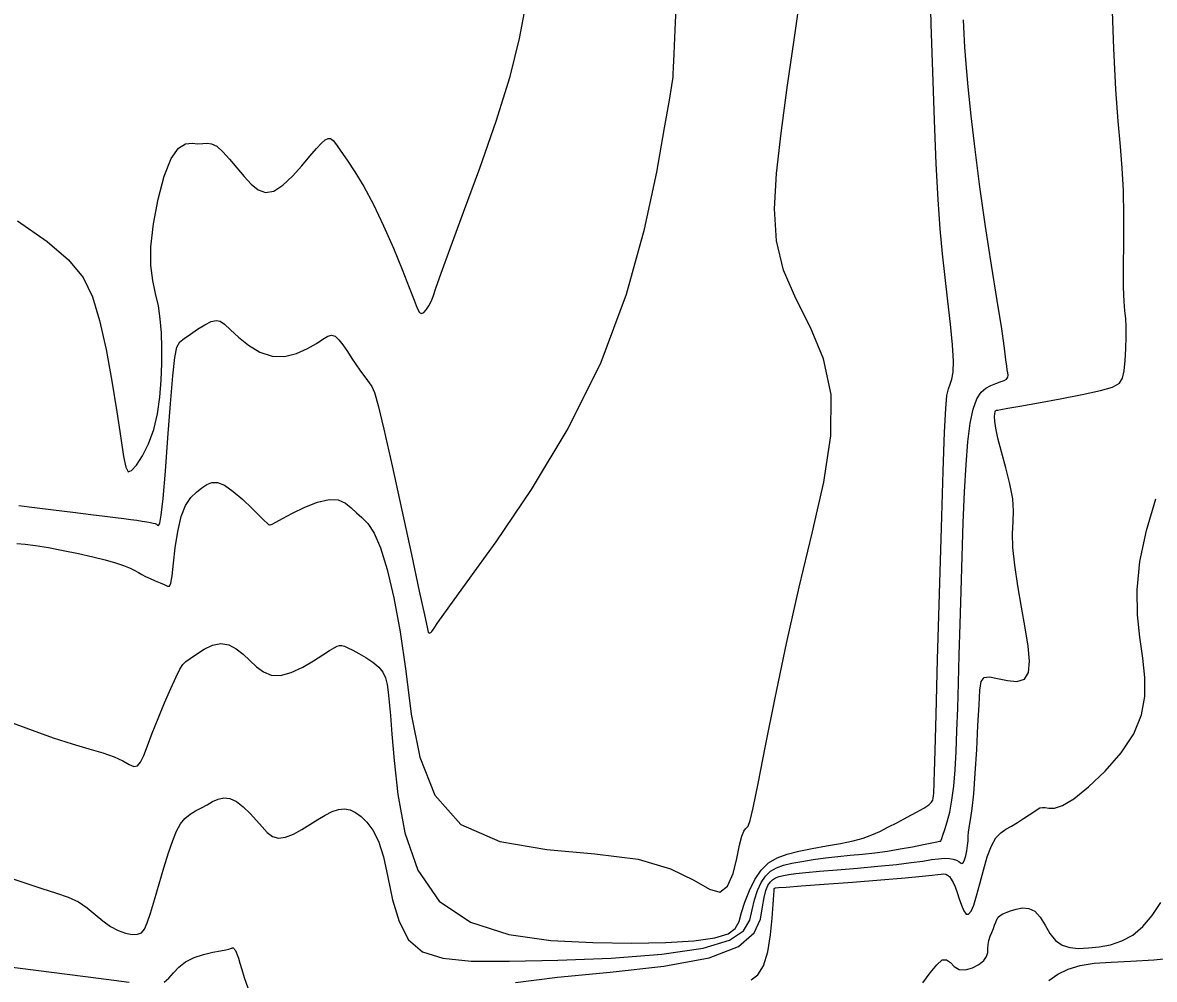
# Model space of a CAD drawing. Extents: x 2566142 to 2571431, y 418755 to 421584.
# Drawn here: x 2566869.4 to 2567172.5, y 420100.3 to 420356.5 of the extents above; entities that cross this region are included whole.
import ezdxf

# ---------------------------------------------------------------- set-up
doc = ezdxf.new("R2010")
doc.units = 0
doc.layers.add('Contour_ADS_Major', color=7, linetype='Continuous')
doc.layers.add('Contour_ADS_Minor', color=7, linetype='Continuous')

msp = doc.modelspace()

# ---------------------------------------------------------------- linework, layer by layer
at = {"layer": 'Contour_ADS_Major'}
for points in [[(2566953.64, 420189.47), (2566954.27, 420189.65), (2566954.87, 420189.64), (2566955.59, 420189.45), (2566956.53, 420189.06), (2566957.8, 420188.42), (2566959.47, 420187.54), (2566961.35, 420186.45), (2566963.19, 420185.21), (2566964.76, 420183.89), (2566965.87, 420182.51), (2566966.58, 420181), (2566967.02, 420179.24), (2566967.31, 420177.14), (2566967.57, 420174.52), (2566967.89, 420170.94), (2566968.31, 420165.9), (2566968.93, 420158.9), (2566969.9, 420149.73), (2566971.78, 420139.47), (2566975.25, 420129.5), (2566980.97, 420121.18), (2566989.32, 420115.56), (2566999.62, 420112.3), (2567010.88, 420110.71), (2567022.15, 420110.13), (2567032.55, 420109.97), (2567041.67, 420110.13), (2567049.19, 420110.6), (2567054.8, 420111.38), (2567058.34, 420112.47), (2567060.29, 420113.92), (2567061.29, 420115.79), (2567061.97, 420118.14), (2567062.86, 420120.97), (2567064.05, 420124.02), (2567065.52, 420126.98), (2567067.24, 420129.54), (2567069.21, 420131.46), (2567071.49, 420132.84), (2567074.16, 420133.83), (2567077.29, 420134.61), (2567080.9, 420135.31), (2567084.74, 420135.99), (2567088.5, 420136.67), (2567091.84, 420137.36), (2567094.56, 420138.11), (2567096.84, 420138.93), (2567098.96, 420139.88), (2567101.18, 420141), (2567103.71, 420142.3), (2567106.34, 420143.68), (2567108.79, 420145.01), (2567110.77, 420146.15), (2567112.08, 420147.03), (2567112.81, 420147.7), (2567113.15, 420148.26), (2567113.29, 420148.81), (2567113.36, 420149.44), (2567113.42, 420150.16), (2567113.47, 420150.98), (2567113.51, 420151.9), (2567113.55, 420153.14), (2567113.63, 420155.87), (2567113.78, 420161.44), (2567114.05, 420171.23), (2567114.46, 420185.93), (2567114.96, 420203.5), (2567115.48, 420221.21), (2567115.95, 420236.33), (2567116.32, 420246.79), (2567116.64, 420253.15), (2567116.96, 420256.62), (2567117.35, 420258.42), (2567117.82, 420259.65), (2567118.28, 420260.95), (2567118.61, 420262.82), (2567118.69, 420265.77), (2567118.42, 420270.16), (2567117.88, 420275.68), (2567117.19, 420281.87), (2567116.46, 420288.25), (2567115.79, 420294.55), (2567115.18, 420301.26), (2567114.63, 420309.07), (2567114.11, 420318.65), (2567113.63, 420330.36), (2567113.18, 420343.26), (2567112.79, 420356.07), (2567112.48, 420367.51)], [(2566865.85, 420169.23), (2566871.9, 420166.97), (2566877.58, 420164.93), (2566882.69, 420163.3), (2566887.14, 420162), (2566890.91, 420160.89), (2566893.95, 420159.84), (2566896.25, 420158.76), (2566897.94, 420157.83), (2566899.18, 420157.31), (2566900.15, 420157.44), (2566900.99, 420158.42), (2566901.85, 420160.23), (2566902.84, 420162.84), (2566904.1, 420166.18), (2566905.68, 420170.14), (2566907.42, 420174.31), (2566909.11, 420178.19), (2566910.52, 420181.31), (2566911.52, 420183.33), (2566912.29, 420184.54), (2566913.11, 420185.35), (2566914.26, 420186.19), (2566915.92, 420187.37), (2566917.98, 420188.66), (2566920.24, 420189.72), (2566922.5, 420190.19), (2566924.62, 420189.84), (2566926.59, 420188.8), (2566928.44, 420187.32), (2566930.23, 420185.63), (2566932.01, 420183.98), (2566933.88, 420182.61), (2566935.99, 420181.76), (2566938.46, 420181.66), (2566941.34, 420182.47), (2566944.41, 420183.9), (2566947.33, 420185.59), (2566949.81, 420187.16), (2566951.6, 420188.31), (2566952.81, 420189.06), (2566953.64, 420189.47)], [(2567144.3, 420099.98), (2567146.71, 420101.62), (2567149.45, 420103.01), (2567152.66, 420104.02), (2567156.45, 420104.6), (2567160.95, 420104.9), (2567166.24, 420105.13), (2567172.42, 420105.52), (2567179.47, 420106.21)]]:
    msp.add_lwpolyline(points, dxfattribs=at)
at = {"layer": 'Contour_ADS_Minor'}
for points in [[(2566949.84, 420271.68), (2566951.14, 420272.46), (2566952.16, 420272.75), (2566953.08, 420272.47), (2566954.09, 420271.56), (2566955.19, 420270.14), (2566956.37, 420268.39), (2566957.61, 420266.48), (2566958.9, 420264.57), (2566960.15, 420262.79), (2566961.28, 420261.23), (2566962.22, 420260.01), (2566962.94, 420259.03), (2566963.65, 420257.38), (2566964.62, 420253.93), (2566966.13, 420247.59), (2566968.34, 420237.74), (2566970.95, 420225.89), (2566973.52, 420214.03), (2566975.64, 420204.19), (2566977, 420197.86), (2566977.71, 420194.56), (2566978.02, 420193.28), (2566978.15, 420193.04), (2566978.29, 420193.01), (2566978.48, 420193.04), (2566978.71, 420193.18), (2566978.98, 420193.45), (2566979.41, 420194.06), (2566980.62, 420195.81), (2566983.38, 420199.69), (2566988.43, 420206.69), (2566996.19, 420217.47), (2567005.65, 420231.46), (2567015.47, 420247.77), (2567024.31, 420265.51), (2567031.11, 420283.72), (2567035.97, 420301.14), (2567039.26, 420316.43), (2567041.36, 420328.27), (2567042.63, 420335.74), (2567043.29, 420339.67), (2567043.56, 420341.31), (2567043.63, 420341.91), (2567043.68, 420342.64), (2567043.76, 420344.44), (2567043.93, 420348.13), (2567044.21, 420354.57), (2567044.62, 420364.16)], [(2567070.96, 420175.67), (2567074.01, 420190.22), (2567077.4, 420205.26), (2567080.91, 420219.77), (2567083.97, 420233.37), (2567085.89, 420245.82), (2567086, 420256.88), (2567083.92, 420266.43), (2567080.39, 420274.85), (2567076.46, 420282.61), (2567073.15, 420290.2), (2567071.29, 420298.07), (2567070.78, 420306.59), (2567071.31, 420316.09), (2567072.55, 420326.91), (2567074.2, 420339.13), (2567076.02, 420351.83), (2567077.76, 420363.8)], [(2566868.03, 420303.37), (2566875.97, 420297.83), (2566881.71, 420292.92), (2566885.56, 420288.2), (2566888.12, 420283.02), (2566890.01, 420276.73), (2566891.72, 420268.97), (2566893.29, 420260.46), (2566894.65, 420252.21), (2566895.7, 420245.23), (2566896.42, 420240.31), (2566896.99, 420237.4), (2566897.62, 420236.21), (2566898.53, 420236.49), (2566899.87, 420237.97), (2566901.46, 420240.43), (2566903.08, 420243.67), (2566904.49, 420247.5), (2566905.5, 420251.73), (2566906.14, 420256.18), (2566906.5, 420260.71), (2566906.67, 420265.16), (2566906.7, 420269.4), (2566906.58, 420273.4), (2566906.27, 420277.15), (2566905.74, 420280.66), (2566905, 420283.97), (2566904.24, 420287.43), (2566903.74, 420291.45), (2566903.73, 420296.44), (2566904.41, 420302.57), (2566905.67, 420309.17), (2566907.32, 420315.32), (2566909.19, 420320.09), (2566911.12, 420322.86), (2566913.01, 420324), (2566914.78, 420324.17), (2566916.34, 420324.04), (2566917.65, 420324.09), (2566918.82, 420324.19), (2566920.01, 420324.04), (2566921.37, 420323.34), (2566923, 420321.88), (2566924.84, 420319.86), (2566926.79, 420317.55), (2566928.73, 420315.23), (2566930.6, 420313.18), (2566932.47, 420311.68), (2566934.45, 420310.98), (2566936.64, 420311.36), (2566939.09, 420312.95), (2566941.67, 420315.38), (2566944.15, 420318.15), (2566946.34, 420320.75), (2566948.08, 420322.79), (2566949.42, 420324.21), (2566950.44, 420325.09), (2566951.23, 420325.48), (2566951.89, 420325.41), (2566952.57, 420324.86), (2566953.43, 420323.75), (2566954.63, 420322.03), (2566956.3, 420319.63), (2566958.37, 420316.5), (2566960.75, 420312.55), (2566963.35, 420307.73), (2566966.06, 420302.07), (2566968.69, 420296.08), (2566971.05, 420290.38), (2566972.94, 420285.57), (2566974.24, 420282.13), (2566975.08, 420279.98), (2566975.66, 420278.87), (2566976.19, 420278.56), (2566976.81, 420278.85), (2566977.51, 420279.57), (2566978.2, 420280.59), (2566978.8, 420281.77), (2566979.32, 420283.13), (2566980.07, 420285.39), (2566981.46, 420289.39), (2566983.87, 420296), (2566987.51, 420305.72), (2566991.88, 420317.53), (2566996.26, 420330.09), (2566999.96, 420342.01), (2567002.48, 420352.26), (2567004.19, 420361.13)], [(2567134.55, 420219.68), (2567134.7, 420222.78), (2567134.8, 420225.71), (2567134.58, 420228.98), (2567133.84, 420232.93), (2567132.77, 420237.26), (2567131.61, 420241.49), (2567130.64, 420245.15), (2567130.05, 420247.88), (2567129.79, 420249.77), (2567129.75, 420250.99), (2567129.81, 420251.75), (2567129.88, 420252.22), (2567129.97, 420252.47), (2567130.08, 420252.6), (2567130.25, 420252.66), (2567130.57, 420252.73), (2567131.43, 420252.89), (2567133.26, 420253.22), (2567136.53, 420253.79), (2567141.46, 420254.66), (2567147.33, 420255.72), (2567153.2, 420256.86), (2567158.11, 420257.93), (2567161.36, 420258.88), (2567163.18, 420259.9), (2567164.03, 420261.26), (2567164.4, 420263.23), (2567164.67, 420265.95), (2567164.88, 420269.12), (2567165, 420272.32), (2567164.99, 420275.11), (2567164.85, 420277.26), (2567164.63, 420279.28), (2567164.41, 420281.83), (2567164.28, 420285.62), (2567164.28, 420291.08), (2567164.35, 420297.71), (2567164.38, 420304.76), (2567164.26, 420311.5), (2567163.93, 420317.45), (2567163.43, 420323.31), (2567162.83, 420330.04), (2567162.22, 420338.6), (2567161.66, 420349.58), (2567161.19, 420361.98)], [(2567115.34, 420137.33), (2567115.41, 420137.51), (2567115.58, 420137.99), (2567115.9, 420138.9), (2567116.42, 420140.38), (2567117.05, 420142.44), (2567117.72, 420145.07), (2567118.32, 420148.27), (2567118.79, 420152.03), (2567119.14, 420156.36), (2567119.41, 420161.27), (2567119.64, 420166.78), (2567119.85, 420172.9), (2567120.05, 420179.67), (2567120.26, 420187.14), (2567120.49, 420195.35), (2567120.74, 420204.26), (2567121.02, 420213.47), (2567121.33, 420222.5), (2567121.68, 420230.85), (2567122.09, 420238.12), (2567122.58, 420244.23), (2567123.21, 420249.19), (2567124, 420252.99), (2567124.99, 420255.68), (2567126.15, 420257.47), (2567127.41, 420258.6), (2567128.72, 420259.32), (2567130.03, 420259.84), (2567131.25, 420260.26), (2567132.26, 420260.63), (2567132.96, 420261.03), (2567133.3, 420261.5), (2567133.35, 420262.06), (2567133.24, 420262.72), (2567133.08, 420263.48), (2567132.97, 420264.46), (2567132.79, 420266.19), (2567132.4, 420269.32), (2567131.65, 420274.47), (2567130.44, 420282.06), (2567128.93, 420291.48), (2567127.31, 420301.91), (2567125.78, 420312.49), (2567124.49, 420322.49), (2567123.46, 420331.51), (2567122.69, 420339.24), (2567122.13, 420345.39), (2567121.77, 420349.87), (2567121.56, 420353.47), (2567121.43, 420357.2)], [(2566868.37, 420227.16), (2566872.56, 420226.64), (2566877.62, 420226), (2566882.87, 420225.33), (2566887.65, 420224.74), (2566891.42, 420224.28), (2566894.3, 420223.93), (2566896.52, 420223.66), (2566898.34, 420223.42), (2566899.97, 420223.19), (2566901.42, 420222.97), (2566902.65, 420222.77), (2566903.63, 420222.59), (2566904.35, 420222.44), (2566904.85, 420222.3), (2566905.21, 420222.14), (2566905.5, 420221.93), (2566905.79, 420221.79), (2566906.11, 420222.39), (2566906.51, 420224.54), (2566907, 420229.06), (2566907.62, 420236.38), (2566908.3, 420245.32), (2566908.99, 420254.35), (2566909.61, 420261.89), (2566910.15, 420266.81), (2566910.73, 420269.56), (2566911.51, 420270.97), (2566912.68, 420271.92), (2566914.32, 420273.05), (2566916.25, 420274.34), (2566918.19, 420275.53), (2566919.9, 420276.39), (2566921.2, 420276.74), (2566922.29, 420276.5), (2566923.46, 420275.68), (2566925.03, 420274.24), (2566927.19, 420272.25), (2566929.89, 420270.09), (2566932.95, 420268.23), (2566936.23, 420267.11), (2566939.56, 420267.08), (2566942.77, 420267.88), (2566945.66, 420269.16), (2566948.06, 420270.54), (2566949.84, 420271.68)], [(2566867.88, 420216.97), (2566870.05, 420216.77), (2566872.81, 420216.43), (2566876.29, 420215.87), (2566880.25, 420215.13), (2566884.33, 420214.29), (2566888.17, 420213.42), (2566891.48, 420212.58), (2566894.22, 420211.79), (2566896.44, 420211.05), (2566898.16, 420210.37), (2566899.43, 420209.76), (2566900.42, 420209.2), (2566901.32, 420208.65), (2566902.32, 420208.12), (2566903.54, 420207.57), (2566904.89, 420207.02), (2566906.21, 420206.48), (2566907.34, 420205.98), (2566908.16, 420205.58), (2566908.73, 420205.6), (2566909.13, 420206.4), (2566909.47, 420208.36), (2566909.83, 420211.68), (2566910.29, 420215.86), (2566910.93, 420220.24), (2566911.83, 420224.18), (2566913.04, 420227.16), (2566914.45, 420229.28), (2566915.95, 420230.77), (2566917.4, 420231.88), (2566918.73, 420232.78), (2566920.07, 420233.34), (2566921.59, 420233.33), (2566923.47, 420232.56), (2566925.79, 420230.93), (2566928.33, 420228.75), (2566930.76, 420226.45), (2566932.76, 420224.47), (2566934.1, 420223.15), (2566934.88, 420222.4), (2566935.28, 420222.06), (2566935.49, 420221.96), (2566935.71, 420221.98), (2566936.19, 420222.2), (2566937.19, 420222.73), (2566938.97, 420223.69), (2566941.68, 420225.12), (2566944.97, 420226.71), (2566948.4, 420228.07), (2566951.5, 420228.81), (2566953.94, 420228.66), (2566955.83, 420227.81), (2566957.37, 420226.56), (2566958.79, 420225.21), (2566960.27, 420223.93), (2566961.85, 420222.3), (2566963.51, 420219.79), (2566965.24, 420215.85), (2566967.03, 420210.05), (2566968.8, 420202.47), (2566970.49, 420193.32), (2566972.01, 420182.8), (2566973.48, 420171.27), (2566975.74, 420159.79), (2566979.83, 420149.55), (2566986.8, 420141.76), (2566997.22, 420137.22), (2567009.78, 420135.02), (2567022.7, 420133.87), (2567034.22, 420132.47), (2567042.96, 420129.89), (2567049.13, 420126.84), (2567053.33, 420124.38), (2567056.18, 420123.61), (2567058.22, 420125.24), (2567059.67, 420128.58), (2567060.69, 420132.59), (2567061.44, 420136.2), (2567062.06, 420138.62), (2567062.58, 420139.96), (2567063.02, 420140.6), (2567063.39, 420140.9), (2567063.74, 420141.33), (2567064.23, 420142.78), (2567065.04, 420146.24), (2567066.38, 420152.7), (2567068.37, 420162.77), (2567070.96, 420175.67)], [(2567140.25, 420145.17), (2567141.17, 420145.79), (2567141.88, 420146.16), (2567142.53, 420146.31), (2567143.27, 420146.25), (2567144.27, 420146.07), (2567145.74, 420146.12), (2567147.89, 420146.83), (2567150.93, 420148.62), (2567154.93, 420151.78), (2567159.39, 420156.02), (2567163.65, 420160.91), (2567167.06, 420166.04), (2567169.12, 420171.08), (2567170, 420176.05), (2567170, 420181.08), (2567169.45, 420186.31), (2567168.68, 420191.87), (2567168.04, 420197.92), (2567167.91, 420204.61), (2567168.63, 420212.12), (2567170.43, 420220.43), (2567172.9, 420228.92)], [(2567001.42, 420099.44), (2567012.63, 420100.84), (2567026.74, 420102.17), (2567041.16, 420103.77), (2567053.28, 420106.01), (2567061.13, 420109.09), (2567065.31, 420112.7), (2567067.05, 420116.37), (2567067.61, 420119.66), (2567068.01, 420122.21), (2567068.47, 420124.06), (2567068.99, 420125.37), (2567069.58, 420126.29), (2567070.26, 420126.95), (2567071.05, 420127.42), (2567072.01, 420127.77), (2567073.16, 420128.04), (2567074.59, 420128.31), (2567076.5, 420128.58), (2567079.16, 420128.87), (2567082.81, 420129.22), (2567087.57, 420129.62), (2567092.98, 420130.07), (2567098.46, 420130.55), (2567103.42, 420131.04), (2567107.4, 420131.52), (2567110.48, 420131.96), (2567112.86, 420132.32), (2567114.75, 420132.57), (2567116.32, 420132.69), (2567117.62, 420132.66), (2567118.68, 420132.49), (2567119.51, 420132.2), (2567120.13, 420131.79), (2567120.61, 420131.43), (2567120.99, 420131.28), (2567121.33, 420131.51), (2567121.67, 420132.24), (2567122, 420133.35), (2567122.29, 420134.69), (2567122.5, 420136.07), (2567122.63, 420137.37), (2567122.7, 420138.58), (2567122.77, 420139.72), (2567122.9, 420140.81), (2567123.11, 420141.96), (2567123.4, 420143.55), (2567123.76, 420146.05), (2567124.14, 420149.93), (2567124.55, 420155.42), (2567124.94, 420161.85), (2567125.28, 420168.27), (2567125.56, 420173.79), (2567125.78, 420177.67), (2567126.15, 420180.02), (2567126.92, 420181.13), (2567128.34, 420181.3), (2567130.54, 420180.86), (2567133.16, 420180.27), (2567135.71, 420180.03), (2567137.72, 420180.64), (2567138.8, 420182.48), (2567139.06, 420185.5), (2567138.7, 420189.53), (2567137.94, 420194.41), (2567136.97, 420199.92), (2567135.98, 420205.66), (2567135.14, 420211.14), (2567134.63, 420215.92), (2567134.55, 420219.68)], [(2566863.79, 420128.21), (2566869.7, 420126.17), (2566874.54, 420124.61), (2566878.45, 420123.38), (2566881.63, 420122.26), (2566884.31, 420120.99), (2566886.68, 420119.41), (2566888.86, 420117.65), (2566890.91, 420115.92), (2566892.93, 420114.42), (2566894.96, 420113.31), (2566896.92, 420112.61), (2566898.69, 420112.29), (2566900.14, 420112.33), (2566901.22, 420112.75), (2566902.04, 420113.7), (2566902.78, 420115.37), (2566903.62, 420117.97), (2566904.7, 420121.58), (2566905.94, 420125.81), (2566907.24, 420130.17), (2566908.48, 420134.17), (2566909.59, 420137.42), (2566910.63, 420139.94), (2566911.69, 420141.88), (2566912.86, 420143.36), (2566914.22, 420144.5), (2566915.72, 420145.43), (2566917.28, 420146.24), (2566918.82, 420147.02), (2566920.29, 420147.85), (2566921.74, 420148.54), (2566923.24, 420148.91), (2566924.86, 420148.72), (2566926.64, 420147.85), (2566928.5, 420146.44), (2566930.34, 420144.7), (2566932.04, 420142.84), (2566933.53, 420141.07), (2566934.92, 420139.57), (2566936.35, 420138.51), (2566937.96, 420138.06), (2566939.84, 420138.33), (2566941.94, 420139.17), (2566944.15, 420140.38), (2566946.35, 420141.74), (2566948.47, 420143.08), (2566950.46, 420144.26), (2566952.31, 420145.2), (2566954.03, 420145.77), (2566955.6, 420145.91), (2566957.08, 420145.62), (2566958.54, 420144.92), (2566960.03, 420143.85), (2566961.6, 420142.36), (2566963.18, 420140.25), (2566964.69, 420137.24), (2566966.03, 420133.07), (2566967.2, 420127.63), (2566968.47, 420121.58), (2566970.21, 420115.73), (2566972.76, 420110.89), (2566976.52, 420107.67), (2566981.94, 420105.9), (2566989.53, 420105.17), (2566999.78, 420105.1), (2567012.78, 420105.37), (2567027.02, 420105.98), (2567040.62, 420107.03), (2567051.65, 420108.61), (2567058.72, 420110.74), (2567062.5, 420113.3), (2567064.13, 420116.08), (2567064.79, 420118.9), (2567065.44, 420121.59), (2567066.26, 420124.04), (2567067.25, 420126.18), (2567068.41, 420127.92), (2567069.73, 420129.21), (2567071.29, 420130.13), (2567073.17, 420130.81), (2567075.43, 420131.36), (2567078.12, 420131.86), (2567081.16, 420132.34), (2567084.4, 420132.77), (2567087.72, 420133.16), (2567091.03, 420133.5), (2567094.33, 420133.83), (2567097.65, 420134.19), (2567101.04, 420134.63), (2567104.48, 420135.18), (2567107.77, 420135.77), (2567110.65, 420136.34), (2567112.88, 420136.8), (2567114.29, 420137.09), (2567115.02, 420137.23), (2567115.29, 420137.29), (2567115.33, 420137.3), (2567115.34, 420137.33)], [(2567064.51, 420100.13), (2567066.28, 420101.45), (2567067.85, 420103.88), (2567068.99, 420107.64), (2567069.73, 420112.16), (2567070.18, 420116.67), (2567070.44, 420120.42), (2567070.59, 420122.82), (2567070.68, 420124.08), (2567070.73, 420124.57), (2567070.75, 420124.66), (2567070.78, 420124.69), (2567070.81, 420124.71), (2567070.85, 420124.72), (2567070.89, 420124.73), (2567071.05, 420124.75), (2567071.85, 420124.82), (2567073.92, 420124.97), (2567077.9, 420125.28), (2567084.1, 420125.75), (2567091.63, 420126.32), (2567099.27, 420126.92), (2567105.8, 420127.46), (2567110.31, 420127.87), (2567113.04, 420128.16), (2567114.56, 420128.35), (2567115.42, 420128.46), (2567116.06, 420128.5), (2567116.63, 420128.43), (2567117.13, 420128.21), (2567117.62, 420127.79), (2567118.11, 420127.14), (2567118.61, 420126.22), (2567119.14, 420125.03), (2567119.69, 420123.56), (2567120.27, 420121.83), (2567120.87, 420120.09), (2567121.49, 420118.64), (2567122.12, 420117.76), (2567122.76, 420117.69), (2567123.43, 420118.49), (2567124.14, 420120.13), (2567124.92, 420122.62), (2567125.78, 420125.88), (2567126.73, 420129.52), (2567127.76, 420133.06), (2567128.88, 420136.05), (2567130.08, 420138.15), (2567131.37, 420139.53), (2567132.77, 420140.49), (2567134.28, 420141.33), (2567135.89, 420142.29), (2567137.51, 420143.33), (2567139, 420144.32), (2567140.25, 420145.17)], [(2567127.61, 420106.41), (2567127.88, 420107.49), (2567127.93, 420108.55), (2567127.97, 420109.63), (2567128.19, 420110.71), (2567128.56, 420111.79), (2567129, 420112.84), (2567129.41, 420113.84), (2567129.75, 420114.75), (2567130.04, 420115.57), (2567130.35, 420116.29), (2567130.72, 420116.89), (2567131.23, 420117.37), (2567131.91, 420117.77), (2567132.83, 420118.16), (2567134.03, 420118.59), (2567135.52, 420119.07), (2567137.2, 420119.38), (2567138.92, 420119.28), (2567140.53, 420118.5), (2567141.94, 420116.89), (2567143.24, 420114.77), (2567144.56, 420112.55), (2567146.05, 420110.65), (2567147.82, 420109.41), (2567149.89, 420108.77), (2567152.24, 420108.57), (2567154.88, 420108.67), (2567157.77, 420108.96), (2567160.8, 420109.54), (2567163.83, 420110.55), (2567166.74, 420112.14), (2567169.41, 420114.41), (2567171.91, 420117.33), (2567174.3, 420120.84)], [(2566907.33, 420099.47), (2566908.59, 420100.56), (2566909.83, 420102), (2566911.25, 420103.57), (2566913.05, 420105), (2566915.34, 420106.12), (2566917.88, 420106.94), (2566920.34, 420107.52), (2566922.4, 420107.91), (2566923.8, 420108.19), (2566924.65, 420108.38), (2566925.09, 420108.51), (2566925.32, 420108.6), (2566925.46, 420108.66), (2566925.56, 420108.71), (2566925.64, 420108.73), (2566925.71, 420108.72), (2566925.79, 420108.68), (2566925.89, 420108.59), (2566926.01, 420108.45), (2566926.17, 420108.25), (2566926.37, 420107.96), (2566926.61, 420107.52), (2566926.89, 420106.86), (2566927.21, 420105.93), (2566927.59, 420104.64), (2566928.08, 420102.93), (2566928.75, 420100.75), (2566929.69, 420098.02)], [(2567110.51, 420099.31), (2567112.45, 420101.99), (2567114.22, 420104.19), (2567115.72, 420105.45), (2567116.89, 420105.51), (2567117.89, 420104.74), (2567118.94, 420103.7), (2567120.24, 420102.92), (2567121.92, 420102.83), (2567123.78, 420103.34), (2567125.53, 420104.24), (2567126.87, 420105.32), (2567127.61, 420106.41)], [(2566863.86, 420103.88), (2566877.86, 420102.12), (2566889.73, 420100.61), (2566897.93, 420099.54)]]:
    msp.add_lwpolyline(points, dxfattribs=at)

doc.saveas('drawing.dxf')
